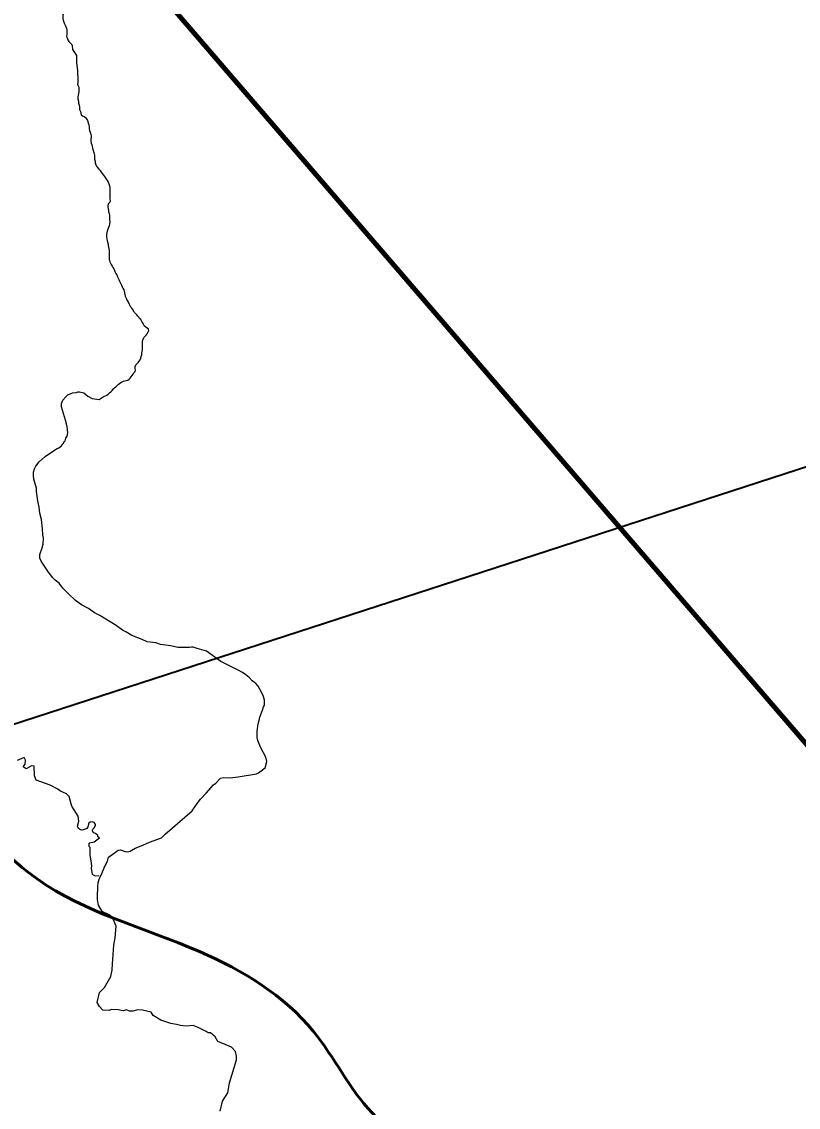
# Model space of a CAD drawing. Extents: x -1643653 to 4543381, y 1624270 to 13878484.
# Drawn here: x 651297 to 656651, y 8976922 to 8984403 of the extents above; entities that cross this region are included whole.
import ezdxf

# ---------------------------------------------------------------- set-up
doc = ezdxf.new("R2010")
doc.units = 0
doc.header["$LTSCALE"] = 200
for name, color, linetype, lineweight in [('12', 7, 'Continuous', 25), ('24', 7, 'Continuous', 25), ('58', 7, 'Continuous', 13), ('59', 7, 'Continuous', 53), ('60', 7, 'Continuous', 13), ('9', 7, 'Continuous', 90)]:
    doc.layers.add(name, color=color, linetype=linetype, lineweight=lineweight)

msp = doc.modelspace()

# ---------------------------------------------------------------- linework, layer by layer
at = {"layer": '12', "lineweight": 40}
msp.add_line((636526.5, 8974783.6), (662912, 8983353), dxfattribs=at)
at = {"layer": '24'}
for points in [[(651585.5, 8984459.1), (651581.5, 8984447.6), (651580.6, 8984437.6), (651580.5, 8984424.4), (651583, 8984413.5), (651587.1, 8984399.5), (651591.8, 8984387.1), (651599.6, 8984374.2), (651606.2, 8984356.2), (651608.8, 8984344.3), (651609.1, 8984329.2), (651607.6, 8984314.1), (651606.1, 8984300.6), (651611.2, 8984291), (651614.4, 8984277.8), (651622.5, 8984265.6), (651633.7, 8984255.8), (651642, 8984246.4), (651644.1, 8984239.6), (651647, 8984211.9), (651675.3, 8984169.1), (651675, 8984122.9)], [(651675, 8984122.9), (651674.9, 8984119), (651681.1, 8984066.2), (651682.7, 8984054.5), (651682.8, 8984039.2), (651684.6, 8984027.1), (651685.1, 8984016.3), (651684.9, 8984005), (651684.7, 8983993.7), (651683.8, 8983982.8), (651683, 8983972.7), (651685.8, 8983961.3), (651690.5, 8983951.4), (651691.6, 8983936.7), (651691.3, 8983919.7), (651689, 8983908.7), (651686, 8983898.1), (651683.6, 8983884), (651685.1, 8983872.1), (651688.3, 8983856.2), (651689.7, 8983842.3), (651692.8, 8983827.4), (651694.6, 8983816.1), (651696.2, 8983798.7), (651701.7, 8983785.1), (651705.9, 8983772.6), (651706.1, 8983762), (651716.8, 8983753.1), (651727.3, 8983749), (651736.5, 8983742.6), (651744.6, 8983733.6), (651750.1, 8983721.3), (651755.9, 8983706.2), (651760, 8983691.9), (651761.3, 8983677.7), (651763.1, 8983664), (651765.2, 8983653.5), (651769.6, 8983642.5), (651773.1, 8983626.6), (651775.2, 8983616.6), (651775.3, 8983606.1), (651774.8, 8983595.2), (651774.9, 8983577.9), (651776.8, 8983565.1), (651780.2, 8983553.7), (651786, 8983531.3), (651790.6, 8983515.6), (651794.2, 8983501.5), (651797.3, 8983491.8), (651798.8, 8983481.5), (651798.6, 8983467.5), (651798.6, 8983456.5), (651803.3, 8983442.4), (651804.7, 8983430.6), (651807.4, 8983416.6), (651812.4, 8983407.8), (651819.8, 8983397.1), (651828.6, 8983387.4), (651837.2, 8983376.7), (651845.5, 8983365.8), (651852.4, 8983357.2), (651861.9, 8983345), (651868.8, 8983335.4), (651878.1, 8983323.1), (651885.9, 8983308.8), (651892.9, 8983298), (651897.6, 8983285.5), (651903.3, 8983270.7), (651905.2, 8983259.3), (651905.4, 8983249), (651904.2, 8983235.5), (651904, 8983223.7), (651904.2, 8983207.1), (651904.6, 8983193.2), (651905.9, 8983181.5), (651906.8, 8983169.5), (651905.3, 8983159.1), (651895.4, 8983149.9), (651891, 8983136), (651891.2, 8983124.4), (651892.2, 8983113.8), (651894.8, 8983101.5), (651896.5, 8983091.6), (651900, 8983081.5), (651903.1, 8983067), (651902.9, 8983051.4), (651903.3, 8983038.5), (651904.4, 8983025.1), (651903.3, 8983009.9), (651899.4, 8982996.1), (651895.8, 8982984.6), (651891, 8982973.1), (651886.4, 8982960.1), (651884, 8982948.4), (651881.9, 8982935.9), (651881, 8982921.8), (651884.5, 8982905.2), (651886.5, 8982895.1), (651888.2, 8982883.3), (651892.6, 8982870.5), (651893.8, 8982859.8)], [(651893.8, 8982859.8), (651895.4, 8982848.8), (651897.2, 8982837.8), (651900.4, 8982826), (651900.5, 8982814.5), (651900.4, 8982803.4), (651900.1, 8982788.5), (651900, 8982777.2), (651899.9, 8982764.9), (651901.5, 8982757.9), (651905.5, 8982748.4), (651910, 8982739.1), (651914.8, 8982728.7), (651919.9, 8982719), (651925.5, 8982709.9), (651932, 8982699.1), (651937, 8982687.8), (651942.5, 8982677.3), (651947.3, 8982666.7), (651952.5, 8982657.6), (651957.9, 8982645.6), (651962, 8982635.7), (651965.9, 8982626.1), (651970.3, 8982615.5), (651975.2, 8982606.5), (651981.4, 8982597.5), (651986.3, 8982588.2), (651990.7, 8982575.8), (651995.3, 8982566), (652000.3, 8982555.6), (652003.6, 8982545.5), (652006.8, 8982535.4), (652008.2, 8982523.7), (652011.4, 8982512.1), (652016.1, 8982501.6), (652020.6, 8982492.2), (652024.3, 8982481.2), (652029.5, 8982475.7)], [(652090.6, 8982383), (652082.8, 8982392.1), (652075.2, 8982399.3), (652069.7, 8982408.2), (652063.7, 8982418.5), (652056.9, 8982428.1), (652050.7, 8982436.2), (652045.6, 8982445.3), (652040.7, 8982454.9), (652030.1, 8982475.1)], [(651863.5, 8981821.1), (651884, 8981829.5), (651894.1, 8981836.9), (651894.2, 8981835.8), (651902.7, 8981844.6), (651911.3, 8981853.1), (651920.6, 8981862.3), (651929.3, 8981872.3), (651937.2, 8981879.3), (651945.8, 8981887), (651952.7, 8981894.6), (651961.3, 8981902), (651970.6, 8981908.8), (651979.9, 8981915.5), (651989, 8981920.6), (651998.2, 8981924.7), (652008.4, 8981927.5), (652018.2, 8981931.3), (652028.3, 8981933.7), (652037.4, 8981939.1), (652045.8, 8981945.9), (652052.6, 8981954.9), (652059.5, 8981963.8), (652065.7, 8981973), (652070.8, 8981982.6), (652079.2, 8981991.3), (652082.5, 8982002.6), (652079.1, 8982015.2), (652079.7, 8982025.9), (652084, 8982037.6), (652090.5, 8982046), (652100.4, 8982054.4), (652107.7, 8982062.6), (652113, 8982072.4), (652118, 8982083.3), (652121.5, 8982096.1), (652124.8, 8982107.8), (652126.5, 8982120.6), (652127.9, 8982130.9), (652129.1, 8982141.4), (652129.5, 8982153.7), (652129.9, 8982164.4), (652129.5, 8982177.3), (652129.2, 8982188.8), (652130, 8982201.2), (652134, 8982214.2), (652139.6, 8982225.7), (652147.6, 8982236.6), (652156.3, 8982243.5), (652163, 8982252.8), (652167.9, 8982265.5), (652173.8, 8982274.4), (652171.3, 8982284.5), (652162.2, 8982291.1), (652152.6, 8982297.8), (652144.4, 8982305.2), (652139.1, 8982314.8), (652133.5, 8982323.4), (652128.5, 8982332.7), (652123.8, 8982341.6), (652117.7, 8982350), (652110.4, 8982358.6), (652104, 8982366.9), (652097.6, 8982374.8), (652090.6, 8982383)], [(651611.5, 8981611.7), (651606.3, 8981632.3), (651598.1, 8981656.4), (651571.2, 8981748.7), (651571.4, 8981771.4), (651581.6, 8981795.3), (651600.5, 8981817.8), (651616.2, 8981831.9), (651647.4, 8981844.8), (651671.6, 8981847.5), (651687.6, 8981851.5), (651696.2, 8981851.4), (651726.2, 8981845.1), (651752.7, 8981822.5), (651784.1, 8981806.8), (651831.2, 8981799), (651865.5, 8981822.4)], [(651529, 8980555.1), (651510.7, 8980573.5), (651478, 8980615.6), (651430.9, 8980684.6), (651421.7, 8980706.9), (651421.7, 8980731.9), (651439.4, 8980778.3), (651445.7, 8980801.8), (651446.8, 8980844.6), (651443.7, 8980866.8), (651441.5, 8980908.8), (651433, 8980973), (651423.4, 8981015.8), (651416.9, 8981058.6), (651407.4, 8981101.5), (651399.9, 8981165.7), (651398.5, 8981187.9), (651380.7, 8981251.3), (651378.6, 8981274.8), (651379.7, 8981298.4), (651385.7, 8981321), (651393.6, 8981341.1), (651417.5, 8981369.4), (651459.2, 8981406.4), (651537.3, 8981459.4), (651553.1, 8981466.4), (651572.2, 8981480.8), (651574.4, 8981486.1), (651579.2, 8981488.2), (651580.1, 8981493), (651585.1, 8981497.2), (651590.2, 8981510.5), (651595.8, 8981515.3), (651602.3, 8981532.8), (651611.5, 8981546.8), (651614.9, 8981568.9), (651611.5, 8981611.7)], [(652928.8, 8979226.7), (652975.3, 8979262.2), (652986.4, 8979305.8), (652979.2, 8979333.8), (652944.9, 8979398.1), (652925.6, 8979448.6), (652919.7, 8979471.3), (652920.5, 8979513.3), (652927, 8979563.8), (652934.5, 8979588.2), (652939.8, 8979610.9), (652958, 8979658.8), (652964.6, 8979682.2), (652969.8, 8979693.8), (652970.9, 8979706), (652970, 8979727.6), (652964.4, 8979752.9), (652953.4, 8979777.2), (652927.8, 8979824.5), (652910.2, 8979842.6), (652886.5, 8979861.1), (652865, 8979883.5), (652843.2, 8979901.2), (652818.9, 8979917.7), (652788.3, 8979933.3), (652669.1, 8979994.2), (652570.7, 8980065.4), (652522.9, 8980079.6), (652500.8, 8980084.8), (652494.1, 8980089.3), (652479.5, 8980092), (652467.7, 8980092.8), (652454.7, 8980091.5), (652372.5, 8980089.9), (652326.2, 8980102.5), (652253.2, 8980110.7), (652221.7, 8980122.5), (652162.8, 8980130.3), (652127.5, 8980146.1), (652056, 8980174.2), (652014.6, 8980197.5), (651991.5, 8980211), (651949.3, 8980242.6), (651836.8, 8980311.1), (651800.2, 8980330.1), (651758.3, 8980358.2), (651709.6, 8980384.8), (651667.6, 8980413.8), (651620.8, 8980460.4), (651581.5, 8980499.7), (651556.2, 8980533.3), (651529, 8980555.1)], [(651832, 8978515.5), (651800.5, 8978517.4), (651784.8, 8978525.3), (651778.9, 8978570.5), (651780.9, 8978586.2), (651775, 8978619.6), (651769.1, 8978660.5), (651769.2, 8978709.4), (651768.2, 8978712.6), (651762.9, 8978719.3), (651763.1, 8978743.2), (651766.1, 8978745), (651796, 8978751.6), (651833.7, 8978778.6), (651822, 8978785.9), (651822.6, 8978792.5), (651821.7, 8978794.5), (651805.3, 8978808), (651797.9, 8978810.3), (651790.5, 8978815.9), (651784.3, 8978827.6), (651784.3, 8978831), (651787.3, 8978838.4), (651798.2, 8978849.5), (651805.2, 8978867), (651805, 8978871), (651800.1, 8978883.1), (651797.1, 8978885.4), (651782.4, 8978889.8), (651768.6, 8978887.9), (651760.8, 8978880.6), (651754.9, 8978864.1), (651753.3, 8978854.7), (651745.8, 8978842.4), (651737.3, 8978838.7), (651711.2, 8978831.5), (651702.6, 8978833.8), (651689.6, 8978842.1), (651682.2, 8978859.1), (651690.1, 8978893.2), (651686.8, 8978927.4), (651643.5, 8978996), (651632.7, 8979030.2), (651623.8, 8979063.6), (651606.1, 8979081.3), (651564.9, 8979101), (651547.2, 8979114.7), (651494.2, 8979142.2), (651398, 8979175.6), (651386.2, 8979205.1), (651382.2, 8979273.9), (651364.6, 8979275.8), (651327.2, 8979254.2), (651307.6, 8979268), (651321.9, 8979287.3), (651323.3, 8979315.1), (651313.5, 8979332.8), (651266.4, 8979311.2)], [(651888.2, 8978618.1), (651895.6, 8978646.6), (651917.7, 8978660.9), (651962, 8978693.5), (651977.6, 8978696.1), (652010.1, 8978684.3), (652027, 8978683), (652045.2, 8978687), (652080.5, 8978707.4), (652120.7, 8978724.7), (652153.8, 8978736.6), (652178.9, 8978748.3), (652259.8, 8978779.4), (652287.2, 8978804.1), (652471.9, 8978964.2), (652505.7, 8979014.9), (652530.4, 8979046.2), (652569.5, 8979086.5), (652618.3, 8979143.4), (652635, 8979155.7), (652667.2, 8979190), (652687.7, 8979195.3), (652734.7, 8979193.2), (652789.3, 8979198.5), (652915.2, 8979219), (652928.8, 8979226.7)], [(652771.6, 8977307.6), (652743.6, 8977336.7), (652700, 8977355.6), (652648.8, 8977376.5), (652631.7, 8977406.9), (652599.1, 8977434.4), (652582.3, 8977435.4), (652567.8, 8977444.9), (652514, 8977471.5), (652479.8, 8977484.8), (652430.5, 8977481), (652391.1, 8977486.8), (652363.3, 8977492), (652326.1, 8977499.9), (652255.9, 8977522.7), (652202.8, 8977555), (652189.5, 8977577.8), (652130.7, 8977591.1), (652098.4, 8977593), (652062.3, 8977583.5), (652039.6, 8977583.5), (652020.6, 8977593), (651997.8, 8977587.3), (651961.8, 8977593), (651916.2, 8977594.9), (651899.2, 8977589.2), (651855.5, 8977591.1), (651834.4, 8977616.2), (651817.7, 8977643.9), (651832.7, 8977712.6), (651866.9, 8977748.7), (651911.5, 8977823.3), (651916.2, 8977847.4), (651920, 8977866.4), (651923.8, 8977910.1), (651933.3, 8978039.2), (651940.9, 8978090.4), (651948.5, 8978170.2), (651923.8, 8978229), (651901.1, 8978248), (651851.2, 8978272.3), (651826.5, 8978315.8), (651820.6, 8978351), (651819.5, 8978396.3), (651821.5, 8978421.6), (651821.6, 8978445.1), (651824.7, 8978467.8), (651830.6, 8978493), (651842.2, 8978516.6), (651872.3, 8978589.2), (651888.2, 8978618.1)], [(652778.6, 8977249), (652777.9, 8977274.4), (652771.6, 8977307.6)], [(652664.9, 8976895.8), (652682.2, 8976964.3), (652718.6, 8977021.2), (652730, 8977089.5), (652778.6, 8977249)]]:
    msp.add_lwpolyline(points, dxfattribs=at)
at = {"layer": '58'}
msp.add_spline([(644540.6, 8982372.7), (644675.9, 8982274.9), (645321.7, 8981636.4), (645853, 8981011.1), (646805.1, 8980473.1), (647606.1, 8980240.8), (648482.7, 8979868.5), (649626.6, 8979469.5), (650871.6, 8978943), (651404, 8978495.7), (652521.8, 8977995.2), (653308.2, 8977445.1), (653712.6, 8976883.9), (654308.9, 8976487.2), (655070.4, 8976039), (655983.7, 8975399.4)], degree=3, dxfattribs=at)
at = {"layer": '59'}
msp.add_spline([(655983.7, 8975399.4), (655070.4, 8976039), (654308.9, 8976487.2), (653712.6, 8976883.9), (653308.2, 8977445.1), (652521.8, 8977995.2), (651404, 8978495.7), (650871.6, 8978943), (649626.6, 8979469.5), (648482.7, 8979868.5), (647606.1, 8980240.8), (646805.1, 8980473.1), (645853, 8981011.1), (645321.7, 8981636.4), (644675.9, 8982274.9), (644540.6, 8982372.7)], degree=3, dxfattribs=at)
at = {"layer": '60', "lineweight": 25}
msp.add_spline([(814781, 9009175.5), (814787.2, 9009173.4), (814796.9, 9009173.4), (814799.4, 9009172.4), (814805.1, 9009174.5), (814805.6, 9009176.5), (814811.7, 9009179.5), (814811.7, 9009179.5), (814801.5, 9009181), (814790.7, 9009181.5), (814784.1, 9009183.1), (814777.4, 9009185.1), (814778.4, 9009175.5)], degree=3, dxfattribs=at)
at = {"layer": '9'}
msp.add_line((647160.3, 8990514), (659714.4, 8975927.2), dxfattribs=at)

doc.saveas('drawing.dxf')
